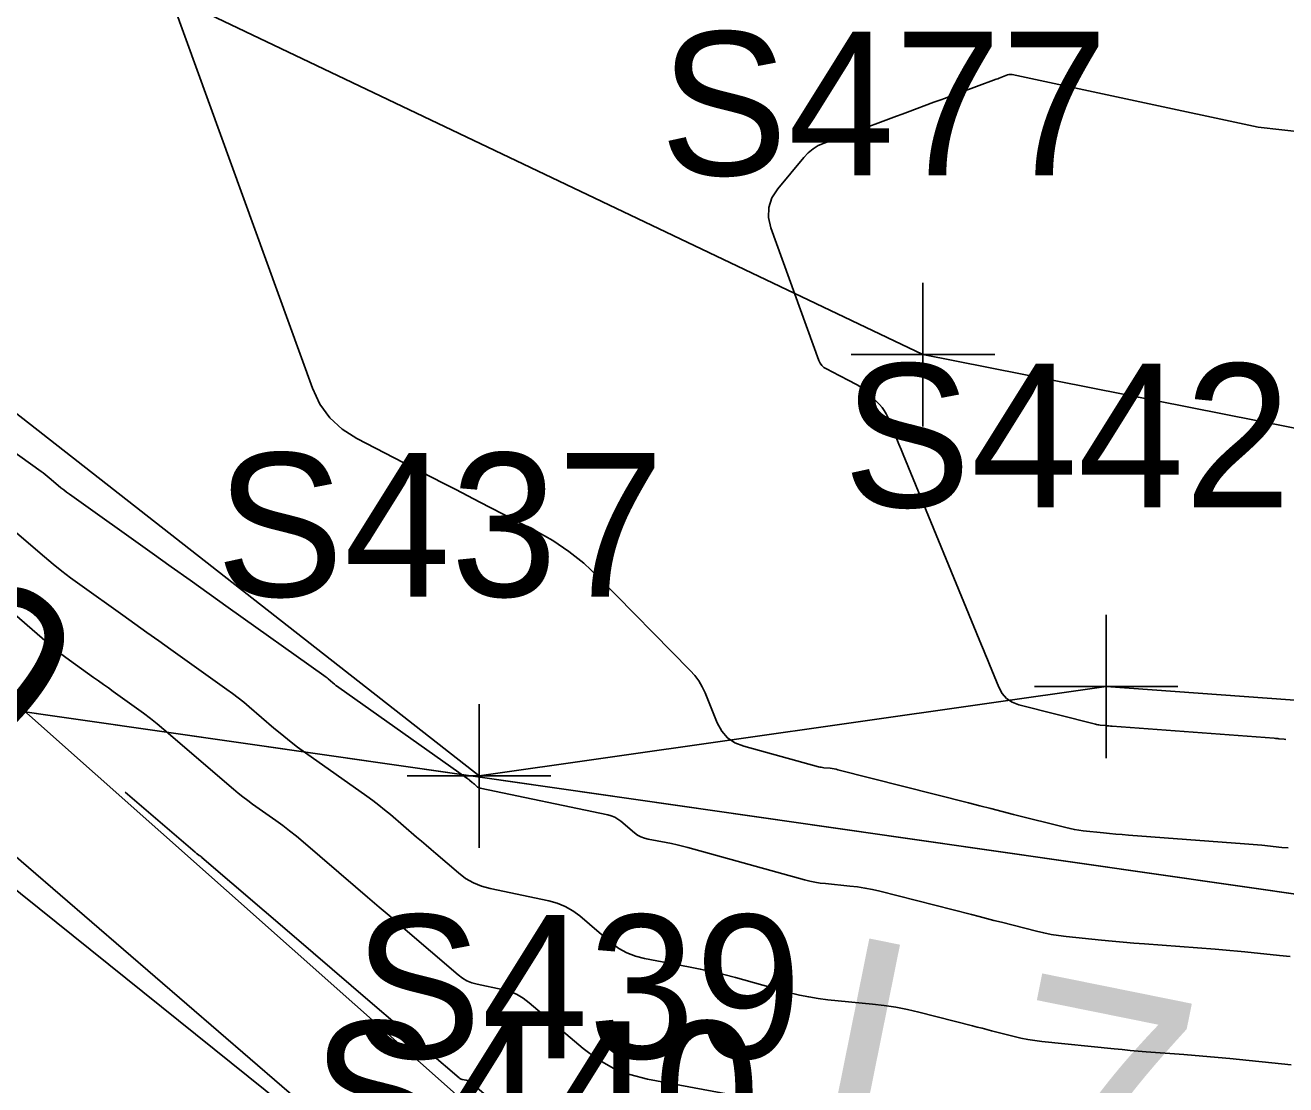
# Model space of a CAD drawing. Extents: x 816928 to 825690, y 436959 to 448212.
# Drawn here: x 819010.87 to 819046.02, y 445134.22 to 445163.75 of the extents above; entities that cross this region are included whole.
import ezdxf

# ---------------------------------------------------------------- set-up
doc = ezdxf.new("R2010")
doc.units = 0
for name, color, linetype in [('SURVEY - CONTOURS - Index with Text', 7, 'Continuous'), ('SURVEY - CONTOURS - Intermediate with optional Text', 7, 'Continuous'), ('SURVEY - DRAINAGE - Bridge Hydraulic Data - Points - Locators', 7, 'Continuous'), ('SURVEY - DRAINAGE - Bridge Hydraulic Data - Points - Numbers', 7, 'Continuous'), ('SURVEY - DRAINAGE - Bridge Hydraulic Data with Text', 7, 'Continuous'), ('SURVEY - DRAINAGE - Natural Features', 7, 'Continuous'), ('SURVEY - DRAINAGE - Natural Features - Points - Numbers', 7, 'Continuous'), ('SURVEY - NON-TRANSPORTATION - Features', 7, 'Continuous'), ('SURVEY - NON-TRANSPORTATION - Features - Points - Locators', 7, 'Continuous'), ('SURVEY - NON-TRANSPORTATION - Features - Points - Numbers', 7, 'Continuous'), ('SURVEY - PROPERTY - Parcels', 7, 'Continuous'), ('SURVEY - PROPERTY - Property Lines', 7, 'Continuous')]:
    doc.layers.add(name, color=color, linetype=linetype)

msp = doc.modelspace()

# ---------------------------------------------------------------- linework, layer by layer
at = {"layer": 'SURVEY - CONTOURS - Index with Text'}
for points in [[(819046.018, 445143.841), (819045.972, 445143.846), (819045.822, 445143.861), (819045.79, 445143.865), (819045.757, 445143.868), (819045.725, 445143.87), (819045.693, 445143.873), (819041.174, 445144.212), (819041.127, 445144.215), (819041.081, 445144.219), (819041.035, 445144.224), (819040.988, 445144.228), (819040.837, 445144.244), (819040.805, 445144.248), (819040.773, 445144.253), (819040.741, 445144.259), (819040.709, 445144.267), (819038.577, 445144.809), (819038.39, 445144.878), (819038.233, 445144.983), (819038.108, 445145.123), (819038.013, 445145.299), (819037.753, 445145.931), (819037.698, 445146.066), (819037.642, 445146.201), (819037.587, 445146.337), (819037.531, 445146.472), (819035.349, 445151.785), (819035.29, 445151.927), (819035.232, 445152.07), (819035.173, 445152.213), (819035.115, 445152.355), (819034.923, 445152.821), (819034.878, 445152.918), (819034.824, 445153.01), (819034.761, 445153.095), (819034.69, 445153.175), (819034.356, 445153.514), (819034.289, 445153.576), (819034.218, 445153.633), (819034.143, 445153.684), (819034.063, 445153.729), (819033.796, 445153.867), (819033.738, 445153.897), (819033.681, 445153.927), (819033.624, 445153.956), (819033.567, 445153.986), (819033.212, 445154.169), (819033.141, 445154.213), (819033.083, 445154.268), (819033.036, 445154.333), (819033.001, 445154.408), (819031.662, 445158.099), (819031.592, 445158.393), (819031.6, 445158.673), (819031.687, 445158.939), (819031.853, 445159.192), (819032.579, 445160.064), (819032.701, 445160.192), (819032.836, 445160.302), (819032.984, 445160.393), (819033.146, 445160.465), (819033.697, 445160.67), (819033.815, 445160.713), (819033.934, 445160.757), (819034.052, 445160.801), (819034.17, 445160.845), (819034.868, 445161.104), (819035.017, 445161.159), (819035.167, 445161.215), (819035.317, 445161.27), (819035.466, 445161.326), (819036.208, 445161.601), (819036.367, 445161.66), (819036.526, 445161.719), (819036.685, 445161.778), (819036.844, 445161.837), (819037.942, 445162.244), (819037.986, 445162.26), (819038.03, 445162.277), (819038.074, 445162.293), (819038.118, 445162.309), (819038.262, 445162.363), (819038.292, 445162.372), (819038.324, 445162.376), (819038.355, 445162.376), (819038.387, 445162.372), (819045.245, 445160.912), (819046.566, 445160.756)], [(819025.732, 445132.205), (819023.283, 445134.285), (819023.255, 445134.305), (819023.226, 445134.322), (819023.195, 445134.334), (819023.162, 445134.343), (819023.052, 445134.367), (819023.029, 445134.373), (819023.007, 445134.382), (819022.987, 445134.393), (819022.968, 445134.408), (819020.491, 445136.532), (819019.96, 445136.987), (819019.43, 445137.442), (819018.899, 445137.897), (819018.368, 445138.352), (819015.801, 445140.553), (819015.783, 445140.568), (819015.765, 445140.583), (819015.746, 445140.597), (819015.727, 445140.611), (819015.664, 445140.656), (819015.651, 445140.665), (819015.638, 445140.675), (819015.625, 445140.685), (819015.612, 445140.696), (819013.663, 445142.371)]]:
    msp.add_lwpolyline(points, dxfattribs=at)
at = {"layer": 'SURVEY - CONTOURS - Intermediate with optional Text'}
for points in [[(819037.484, 445141.993), (819037.171, 445142.073), (819033.53, 445142.999), (819033.477, 445143.011), (819033.423, 445143.022), (819033.369, 445143.03), (819033.315, 445143.037), (819033.136, 445143.054), (819033.098, 445143.059), (819033.06, 445143.065), (819033.023, 445143.073), (819032.986, 445143.082), (819030.905, 445143.655), (819030.66, 445143.751), (819030.456, 445143.891), (819030.292, 445144.077), (819030.168, 445144.308), (819029.828, 445145.137), (819029.747, 445145.309), (819029.651, 445145.471), (819029.539, 445145.623), (819029.412, 445145.765), (819026.835, 445148.383), (819026.443, 445148.751), (819026.026, 445149.084), (819025.584, 445149.384), (819025.116, 445149.649), (819023.547, 445150.458), (819023.211, 445150.632), (819022.875, 445150.805), (819022.539, 445150.979), (819022.203, 445151.152), (819020.12, 445152.228), (819019.708, 445152.488), (819019.365, 445152.809), (819019.091, 445153.191), (819018.885, 445153.632), (819014.055, 445166.94)], [(819046.14, 445137.791), (819045.843, 445137.821), (819044.876, 445137.92), (819044.669, 445137.941), (819044.461, 445137.96), (819044.253, 445137.978), (819044.046, 445137.994), (819042.081, 445138.142), (819041.779, 445138.165), (819041.478, 445138.191), (819041.177, 445138.219), (819040.876, 445138.249), (819039.894, 445138.351), (819039.684, 445138.376), (819039.476, 445138.409), (819039.268, 445138.45), (819039.063, 445138.498), (819038.09, 445138.746), (819037.881, 445138.799), (819037.673, 445138.852), (819037.464, 445138.905), (819037.256, 445138.958), (819034.696, 445139.609), (819034.49, 445139.657), (819034.284, 445139.697), (819034.076, 445139.73), (819033.867, 445139.755), (819033.181, 445139.822), (819033.035, 445139.84), (819032.89, 445139.864), (819032.746, 445139.894), (819032.603, 445139.93), (819029.346, 445140.827), (819029.195, 445140.867), (819029.044, 445140.903), (819028.891, 445140.937), (819028.739, 445140.967), (819028.238, 445141.06), (819028.134, 445141.087), (819028.035, 445141.126), (819027.943, 445141.178), (819027.857, 445141.242), (819027.48, 445141.562), (819027.397, 445141.624), (819027.307, 445141.675), (819027.212, 445141.715), (819027.111, 445141.742), (819023.558, 445142.485), (819023.532, 445142.493), (819023.508, 445142.503), (819023.485, 445142.516), (819023.463, 445142.532), (819023.395, 445142.591), (819023.381, 445142.603), (819023.366, 445142.616), (819023.351, 445142.628), (819023.337, 445142.641), (819023.258, 445142.709), (819023.241, 445142.723), (819023.223, 445142.737), (819023.205, 445142.75), (819023.187, 445142.763), (819019.618, 445145.287), (819019.575, 445145.318), (819019.533, 445145.35), (819019.491, 445145.383), (819019.451, 445145.417), (819019.319, 445145.531), (819019.291, 445145.555), (819019.261, 445145.578), (819019.232, 445145.6), (819019.202, 445145.622), (819016.533, 445147.523), (819016.003, 445147.9), (819015.473, 445148.277), (819014.944, 445148.654), (819014.414, 445149.031), (819012.106, 445150.674), (819012.025, 445150.734), (819011.945, 445150.795), (819011.867, 445150.858), (819011.79, 445150.922), (819011.541, 445151.137), (819011.487, 445151.182), (819011.433, 445151.227), (819011.377, 445151.27), (819011.32, 445151.311), (819008.236, 445153.522)], [(819046.164, 445134.769), (819044.453, 445134.945), (819044.133, 445134.977), (819043.813, 445135.006), (819043.493, 445135.034), (819043.172, 445135.059), (819042.125, 445135.137), (819041.9, 445135.155), (819041.676, 445135.174), (819041.452, 445135.195), (819041.228, 445135.217), (819039.216, 445135.425), (819039.02, 445135.449), (819038.826, 445135.48), (819038.632, 445135.518), (819038.441, 445135.563), (819037.816, 445135.722), (819037.682, 445135.756), (819037.548, 445135.79), (819037.414, 445135.824), (819037.28, 445135.858), (819035.789, 445136.238), (819035.468, 445136.313), (819035.145, 445136.376), (819034.82, 445136.427), (819034.493, 445136.465), (819033.248, 445136.588), (819032.983, 445136.62), (819032.719, 445136.663), (819032.458, 445136.718), (819032.198, 445136.783), (819030.677, 445137.202), (819030.351, 445137.288), (819030.023, 445137.368), (819029.693, 445137.44), (819029.361, 445137.506), (819028.14, 445137.734), (819027.886, 445137.798), (819027.646, 445137.893), (819027.421, 445138.019), (819027.211, 445138.176), (819026.332, 445138.923), (819026.137, 445139.069), (819025.929, 445139.188), (819025.707, 445139.279), (819025.472, 445139.344), (819023.835, 445139.686), (819023.593, 445139.752), (819023.366, 445139.847), (819023.152, 445139.969), (819022.953, 445140.12), (819022.324, 445140.66), (819022.189, 445140.775), (819022.054, 445140.891), (819021.919, 445141.007), (819021.784, 445141.122), (819021.052, 445141.751), (819020.893, 445141.883), (819020.732, 445142.012), (819020.567, 445142.137), (819020.4, 445142.259), (819018.691, 445143.467), (819018.464, 445143.631), (819018.242, 445143.801), (819018.023, 445143.975), (819017.808, 445144.155), (819017.114, 445144.752), (819016.964, 445144.878), (819016.811, 445145.001), (819016.655, 445145.12), (819016.497, 445145.235), (819014.933, 445146.349), (819014.598, 445146.587), (819014.263, 445146.826), (819013.928, 445147.065), (819013.593, 445147.303), (819012.391, 445148.158), (819012.139, 445148.342), (819011.892, 445148.532), (819011.649, 445148.727), (819011.41, 445148.929), (819010.638, 445149.595)], [(819030.677, 445133.915), (819028.223, 445134.374), (819027.731, 445134.498), (819027.267, 445134.682), (819026.832, 445134.926), (819026.425, 445135.23), (819024.925, 445136.504), (819024.753, 445136.633), (819024.569, 445136.738), (819024.374, 445136.818), (819024.166, 445136.875), (819023.47, 445137.021), (819023.325, 445137.06), (819023.188, 445137.117), (819023.06, 445137.191), (819022.94, 445137.282), (819021.401, 445138.601), (819021.072, 445138.884), (819020.742, 445139.167), (819020.412, 445139.449), (819020.082, 445139.732), (819018.619, 445140.987), (819018.433, 445141.142), (819018.245, 445141.293), (819018.052, 445141.439), (819017.857, 445141.581), (819017.212, 445142.037), (819017.075, 445142.136), (819016.94, 445142.239), (819016.808, 445142.344), (819016.679, 445142.453), (819014.739, 445144.12), (819014.553, 445144.276), (819014.364, 445144.428), (819014.171, 445144.575), (819013.975, 445144.718), (819013.329, 445145.178), (819013.191, 445145.277), (819013.052, 445145.375), (819012.914, 445145.474), (819012.775, 445145.572), (819012.109, 445146.047), (819011.967, 445146.15), (819011.828, 445146.257), (819011.692, 445146.366), (819011.558, 445146.479), (819009.502, 445148.254)], [(819046.079, 445140.816), (819045.908, 445140.833), (819045.349, 445140.891), (819045.229, 445140.903), (819045.109, 445140.914), (819044.989, 445140.924), (819044.869, 445140.934), (819041.627, 445141.177), (819041.453, 445141.19), (819041.28, 445141.205), (819041.106, 445141.221), (819040.932, 445141.239), (819040.366, 445141.297), (819040.245, 445141.312), (819040.124, 445141.331), (819040.005, 445141.355), (819039.886, 445141.383), (819038.424, 445141.754), (819038.111, 445141.834), (819037.797, 445141.914), (819037.484, 445141.993), (819037.171, 445142.073)]]:
    msp.add_lwpolyline(points, dxfattribs=at)
at = {"layer": 'SURVEY - DRAINAGE - Bridge Hydraulic Data - Points - Locators'}
for p, q in [((819041.009, 445147.316), (819041.009, 445143.316)), ((819043.009, 445145.316), (819039.009, 445145.316)), ((819023.525, 445144.825), (819023.525, 445140.825)), ((819025.525, 445142.825), (819021.525, 445142.825))]:
    msp.add_line(p, q, dxfattribs=at)
at = {"layer": 'SURVEY - DRAINAGE - Bridge Hydraulic Data with Text'}
msp.add_line((818959.968, 445184.233), (819026.376, 445126.987), dxfattribs=at)
for points in [[(818981.856, 445170.386), (819027.381, 445129.952), (819058.351, 445124.932), (819072.804, 445135.23), (819108.826, 445125.102), (819154.553, 445106.813)], [(819000.173, 445161.106), (819023.525, 445142.825), (819041.009, 445145.316), (819088.975, 445141.839), (819117.33, 445129.123), (819157.101, 445116.393)]]:
    msp.add_lwpolyline(points, dxfattribs=at)
at = {"layer": 'SURVEY - DRAINAGE - Natural Features'}
msp.add_lwpolyline([(818978.518, 445165.447), (819026.376, 445126.987), (819059.296, 445121.786), (819072.661, 445133.081), (819109.997, 445122.706), (819153.488, 445103.692)], dxfattribs=at)
at = {"layer": 'SURVEY - NON-TRANSPORTATION - Features'}
msp.add_lwpolyline([(819158.05, 445117.872), (819088.932, 445144.076), (819035.901, 445154.568), (818997.299, 445172.969), (818992.372, 445174.875)], dxfattribs=at)
at = {"layer": 'SURVEY - NON-TRANSPORTATION - Features - Points - Locators'}
for p, q in [((819035.901, 445156.568), (819035.901, 445152.568)), ((819037.901, 445154.568), (819033.901, 445154.568))]:
    msp.add_line(p, q, dxfattribs=at)
at = {"layer": 'SURVEY - PROPERTY - Parcels'}
for p, q in [((819369.901, 445093.159), (818979.924, 445149.041)), ((818979.924, 445149.041), (819369.901, 445093.159))]:
    msp.add_line(p, q, dxfattribs=at)
at = {"layer": 'SURVEY - PROPERTY - Property Lines'}
msp.add_line((818979.924, 445149.041), (819369.901, 445093.159), dxfattribs=at)

# ---------------------------------------------------------------- texts
at = {"layer": 'SURVEY - CONTOURS - Index with Text'}
msp.add_text('300', height=5, rotation=320.3144, dxfattribs=at).set_placement((819001.027, 445149.763))
at = {"layer": 'SURVEY - DRAINAGE - Bridge Hydraulic Data - Points - Numbers'}
for s, p in [('S442', (819033.673, 445150.316)), ('S437', (819016.189, 445147.825)), ('S439', (819020.03, 445134.952))]:
    msp.add_text(s, height=4, dxfattribs=at).set_placement(p)
at = {"layer": 'SURVEY - DRAINAGE - Bridge Hydraulic Data with Text'}
msp.add_text('L7', height=7, rotation=348.5806, dxfattribs=at).set_placement((819032.267, 445131.584))
at = {"layer": 'SURVEY - DRAINAGE - Natural Features - Points - Numbers'}
msp.add_text('S440', height=4, dxfattribs=at).set_placement((819018.867, 445131.987))
at = {"layer": 'SURVEY - NON-TRANSPORTATION - Features - Points - Numbers'}
msp.add_text('S477', height=4, dxfattribs=at).set_placement((819028.565, 445159.568))

doc.saveas('drawing.dxf')
